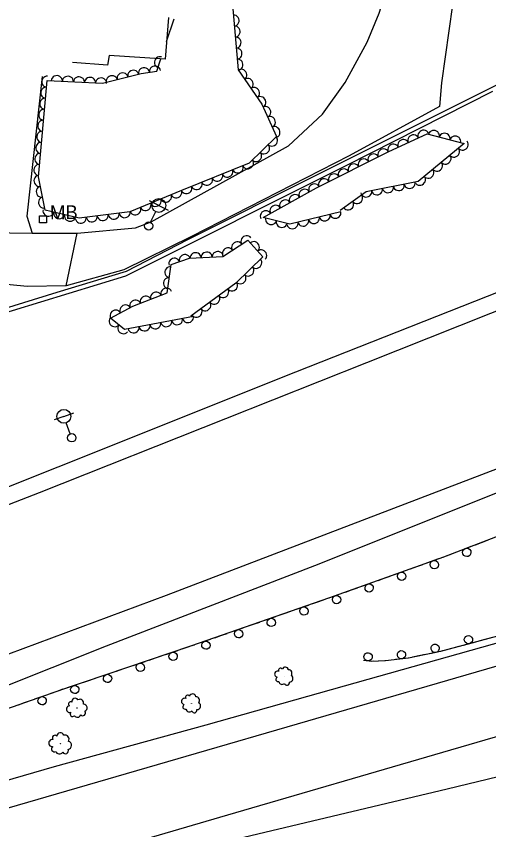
# Model space of a CAD drawing. Extents: x 1722896 to 1754269, y 648279 to 666297.
# Drawn here: x 1752120.8 to 1752291.6, y 653139.3 to 653433.1 of the extents above; entities that cross this region are included whole.
import ezdxf

# ---------------------------------------------------------------- set-up
doc = ezdxf.new("R2010")
doc.units = 0
for name, color, linetype in [('DESIGN - CENTERLINE - Proposed Text', 7, 'Continuous'), ('DESIGN - SCRATCH - User 1', 7, 'Continuous'), ('SURVEY - CENTERLINE - Preliminary Text', 7, 'Continuous'), ('SURVEY - DTM - Breaklines', 7, 'Continuous'), ('SURVEY - VEGETATION - Features with Text', 7, 'Continuous')]:
    doc.layers.add(name, color=color, linetype=linetype)

msp = doc.modelspace()

# ---------------------------------------------------------------- linework, layer by layer
at = {"layer": 'DESIGN - CENTERLINE - Proposed Text'}
msp.add_line((1752130.54, 653359.8), (1752130.54, 653359.8), dxfattribs=at)
msp.add_lwpolyline([(1752175.86, 653432.71), (1752174.69, 653417.6), (1752154.36, 653418.94), (1752153.84, 653415.45), (1752141.22, 653416.43)], dxfattribs=at)
msp.add_lwpolyline([(1752129.3, 653358.5), (1752129.29, 653361.05), (1752131.79, 653361.06), (1752131.8, 653358.51)], close=True, dxfattribs=at)
at = {"layer": 'DESIGN - SCRATCH - User 1'}
for points in [[(1751868.05, 653250.83), (1751892.56, 653258.18), (1751976.04, 653284.13), (1752111.41, 653326.04), (1752135.67, 653333.51), (1752160.71, 653341.09), (1752182.85, 653352.48), (1752229.74, 653375.92), (1752298.32, 653410.29)], [(1752292.94, 653405.96), (1752239.95, 653379.09), (1752160.33, 653339.26), (1752098.72, 653320.51), (1751954.84, 653275.98), (1751868.05, 653249.21)], [(1752963.59, 653400.71), (1752937.2, 653392.68), (1752887.42, 653378.32), (1752838.19, 653364.21), (1752784.84, 653349.09), (1752728.83, 653332.92), (1752678.65, 653318.85), (1752624.97, 653303.22), (1752585.5, 653291.96), (1752530.24, 653276.47), (1752485.97, 653263.78), (1752440.82, 653251.54), (1752389.27, 653236.21), (1752344.08, 653223.27), (1752299.72, 653210.53), (1752274.14, 653203.72), (1752262.58, 653201.31), (1752254.32, 653200.31), (1752249.35, 653200.11), (1752246.36, 653200.44)], [(1751910.33, 653114.3), (1751942.19, 653124.09), (1751981.78, 653136.16), (1752019.99, 653149.24), (1752064.78, 653164.58), (1752103.2, 653178.02), (1752138.02, 653190.21), (1752183.96, 653205.68), (1752234.2, 653223.16), (1752275.36, 653237.88), (1752309.76, 653251.09), (1752332.01, 653260.07), (1752372.36, 653275.73), (1752414.93, 653292.55), (1752451.44, 653306.81), (1752477.91, 653317.01), (1752493.93, 653321.35), (1752512.9, 653326.18)], [(1752280.98, 653240.04), (1752285.28, 653241.69)], [(1752286.77, 653242.26), (1752288.96, 653243.1)], [(1752288.96, 653243.1), (1752291.16, 653243.95)], [(1752275.1, 653237.79), (1752275.36, 653237.88), (1752277.29, 653238.62)], [(1752277.29, 653238.62), (1752279.49, 653239.46)], [(1752269.26, 653235.7), (1752273.59, 653237.25)], [(1752257.49, 653231.49), (1752261.82, 653233.04)], [(1752263.33, 653233.58), (1752265.54, 653234.37)], [(1752265.54, 653234.37), (1752267.75, 653235.16)], [(1752251.56, 653229.37), (1752253.77, 653230.16)], [(1752253.77, 653230.16), (1752255.98, 653230.95)], [(1752242, 653225.95), (1752244.21, 653226.74)], [(1752245.72, 653227.28), (1752250.05, 653228.83)], [(1752233.95, 653223.07), (1752234.2, 653223.16), (1752238.28, 653224.62)], [(1752239.79, 653225.16), (1752242, 653225.95)], [(1752228, 653221), (1752230.22, 653221.78)], [(1752230.22, 653221.78), (1752232.44, 653222.55)], [(1752218.41, 653217.67), (1752220.63, 653218.44)], [(1752222.14, 653218.97), (1752226.49, 653220.48)], [(1752210.34, 653214.86), (1752214.68, 653216.37)], [(1752216.19, 653216.9), (1752218.41, 653217.67)], [(1752198.53, 653210.75), (1752202.88, 653212.26)], [(1752204.39, 653212.79), (1752206.61, 653213.56)], [(1752206.61, 653213.56), (1752208.83, 653214.33)], [(1752192.58, 653208.68), (1752194.8, 653209.45)], [(1752194.8, 653209.45), (1752197.02, 653210.22)], [(1752182.99, 653205.35), (1752183.96, 653205.68), (1752185.22, 653206.12)], [(1752186.73, 653206.64), (1752191.07, 653208.15)], [(1752286.8, 653207.09), (1752282.36, 653205.91)], [(1752290.62, 653208.11), (1752288.35, 653207.5)], [(1752292.89, 653208.71), (1752290.62, 653208.11)], [(1752174.89, 653202.62), (1752179.25, 653204.09)], [(1752180.77, 653204.6), (1752182.99, 653205.35)], [(1752274.73, 653203.87), (1752274.14, 653203.72), (1752270.23, 653202.9)], [(1752278.54, 653204.89), (1752276.27, 653204.29)], [(1752280.81, 653205.49), (1752278.54, 653204.89)], [(1752168.92, 653200.61), (1752171.15, 653201.36)], [(1752171.15, 653201.36), (1752173.37, 653202.11)], [(1752250.06, 653200.14), (1752249.35, 653200.11), (1752246.36, 653200.44)], [(1752254, 653200.3), (1752251.66, 653200.2)], [(1752256.34, 653200.56), (1752254.32, 653200.31), (1752254, 653200.3)], [(1752262.49, 653201.3), (1752257.93, 653200.75)], [(1752266.36, 653202.1), (1752264.06, 653201.62)], [(1752268.66, 653202.58), (1752266.36, 653202.1)], [(1752157.07, 653196.62), (1752159.3, 653197.37)], [(1752159.3, 653197.37), (1752161.53, 653198.12)], [(1752163.04, 653198.64), (1752167.4, 653200.1)], [(1752151.2, 653194.65), (1752155.56, 653196.11)], [(1752139.35, 653190.66), (1752143.71, 653192.12)], [(1752145.23, 653192.63), (1752147.46, 653193.38)], [(1752147.46, 653193.38), (1752149.68, 653194.13)], [(1752133.4, 653188.59), (1752135.62, 653189.37)], [(1752135.62, 653189.37), (1752137.84, 653190.14)], [(1752123.82, 653185.24), (1752126.04, 653186.01)], [(1752127.55, 653186.54), (1752131.89, 653188.06)], [(1752121.6, 653184.46), (1752123.82, 653185.24)]]:
    msp.add_lwpolyline(points, dxfattribs=at)
for centre, start, end in [((1752283.65, 653239.45), 224.2595, 224.2497), ((1752271.91, 653235.05), 222.9388, 222.929), ((1752260.14, 653230.85), 222.9388, 222.929), ((1752248.37, 653226.64), 222.9388, 222.929), ((1752236.6, 653222.43), 222.9388, 222.929), ((1752224.79, 653218.3), 222.4465, 222.4367), ((1752212.98, 653214.19), 222.4465, 222.4367), ((1752201.18, 653210.08), 222.4465, 222.4367), ((1752284.22, 653207.95), 38.1747, 38.1649), ((1752189.37, 653205.97), 222.4465, 222.4367), ((1752272.2, 653204.85), 35.0217, 35.0119), ((1752177.53, 653201.93), 221.8755, 221.8656), ((1752247.96, 653201.77), 16.8911, 16.8813), ((1752260.05, 653202.52), 30.1724, 30.1626), ((1752165.68, 653197.94), 221.8755, 221.8656), ((1752153.83, 653193.95), 221.8755, 221.8656), ((1752141.99, 653189.96), 221.8755, 221.8656), ((1752130.19, 653185.88), 222.5434, 222.5336)]:
    msp.add_arc(centre, 1.5, start, end, dxfattribs=at)
at = {"layer": 'SURVEY - CENTERLINE - Preliminary Text'}
for points in [[(1751893.31, 653178.67), (1751947.42, 653198.23), (1752004.39, 653219.61), (1752060.77, 653240.95), (1752109.63, 653259.87), (1752162.24, 653280.91), (1752217.26, 653302.9), (1752314.07, 653341.09), (1752380.25, 653368.12), (1752452.7, 653397.99), (1752513.24, 653422.83), (1752564.07, 653443.39), (1752612.98, 653464.3), (1752667.06, 653488.23), (1752728.41, 653517.21), (1752770.99, 653539.15), (1752821.12, 653567.24), (1752863.98, 653593.53), (1752898.79, 653617.49)], [(1751894.91, 653172.31), (1751935.48, 653186.92), (1751996.11, 653209.52), (1752062.31, 653235.1), (1752129.24, 653261.14), (1752196.58, 653287.84), (1752247.57, 653308.03), (1752303.5, 653330.39), (1752394.97, 653367.21), (1752454.22, 653391.43), (1752512.57, 653415.55), (1752586.07, 653445.9), (1752637.3, 653467.68), (1752712.67, 653502.29), (1752754.81, 653523.7), (1752801.11, 653548.73), (1752846.47, 653574.79), (1752877.7, 653594.83), (1752901.04, 653610.99)], [(1752928.94, 653506.75), (1752872.15, 653488.85), (1752834.44, 653475.61), (1752788.93, 653458.52), (1752732.37, 653437.22), (1752682.69, 653417.98), (1752624.43, 653395.56), (1752556.94, 653369.85), (1752501.53, 653348.08), (1752435.37, 653322.93), (1752366.2, 653296.61), (1752304.41, 653273.37), (1752174.98, 653223.86), (1752118.01, 653202.71), (1752063.78, 653183.09), (1751990.43, 653156.82), (1751906.71, 653128.02)], [(1752930.6, 653502.46), (1752896.98, 653491.91), (1752836.3, 653471.58), (1752778.8, 653450.12), (1752728.95, 653430.95), (1752673.5, 653409.62), (1752624.99, 653391), (1752578.51, 653373.33), (1752530.43, 653354.47), (1752482.55, 653336.42), (1752435.63, 653317.31), (1752396.85, 653301.77), (1752341.76, 653280.2), (1752297.03, 653261.93), (1752228.65, 653234.65), (1752153.32, 653205.63), (1752113.91, 653189.96), (1752062.82, 653171.67), (1752001.96, 653149.69), (1751943.75, 653129.98), (1751908.86, 653118.33)], [(1752138.84, 653335.78), (1752142.9, 653354.75), (1752163.91, 653356.76), (1752169.65, 653358.85), (1752219.16, 653386.39), (1752231.47, 653397.8), (1752239.72, 653409.16), (1752247.59, 653423.79), (1752251.96, 653434.25), (1752260.13, 653460.54)], [(1752280.49, 653460.07), (1752278.47, 653437.21), (1752274.47, 653409.11), (1752273.76, 653400.52), (1752241.18, 653382.77), (1752184.16, 653353.6), (1752159.72, 653341.55)], [(1752130.21, 653411.39), (1752124.65, 653360.89), (1752126.56, 653354.84)], [(1752086.87, 653148.26), (1752134.62, 653162.15), (1752189.43, 653177.2), (1752239.44, 653191.26), (1752301.45, 653208.73), (1752374, 653229.48), (1752433.18, 653245.93), (1752517.45, 653269.61), (1752604.56, 653294.72), (1752686.43, 653318.08), (1752764.25, 653340.4), (1752836.74, 653361.21), (1752895.82, 653378.06), (1752964.46, 653398.17)], [(1751916.44, 653087.78), (1751974.3, 653105.08), (1752056.7, 653129.61), (1752117.58, 653147.05), (1752290.84, 653197.46), (1752413.18, 653232.76), (1752495.06, 653256.52), (1752578.83, 653280.9), (1752712.05, 653318.66), (1752812.51, 653347.58), (1752966.08, 653392.03)], [(1752011.21, 653368.86), (1752035.53, 653366.61), (1752060.84, 653362.66), (1752081.52, 653360.03), (1752107.23, 653356.56), (1752118.52, 653354.86), (1752126.56, 653354.84), (1752142.9, 653354.75)], [(1752138.84, 653335.78), (1752124.77, 653335.51), (1752089.15, 653339.06), (1752050.47, 653343.57), (1752003.99, 653348.4), (1751965.69, 653353.35)], [(1752159.72, 653341.55), (1752138.84, 653335.78)], [(1752321.64, 653180.85), (1752274.91, 653167.24), (1752197.23, 653144.54), (1752015.53, 653091.52), (1752108.07, 653113.79), (1752196, 653134.97), (1752276.52, 653154.1), (1752379.68, 653179.06)]]:
    msp.add_lwpolyline(points, dxfattribs=at)
at = {"layer": 'SURVEY - DTM - Breaklines'}
for p, q in [((1752172.34, 653364.8), (1752168.98, 653366.46)), ((1752172.34, 653364.8), (1752175.7, 653363.14)), ((1752169.35, 653358.75), (1752171.23, 653362.56)), ((1752138.06, 653288.62), (1752134.54, 653287.33)), ((1752138.06, 653288.62), (1752141.59, 653289.91)), ((1752140.38, 653282.28), (1752138.92, 653286.27))]:
    msp.add_line(p, q, dxfattribs=at)
for centre, radius in [((1752172.34, 653364.8), 2.5), ((1752168.68, 653357.4), 1.5), ((1752138.06, 653288.62), 2.5), ((1752140.89, 653280.87), 1.5)]:
    msp.add_circle(centre, radius, dxfattribs=at)
at = {"layer": 'SURVEY - VEGETATION - Features with Text'}
for points in [[(1752198.6, 653441.52), (1752201.05, 653413.79), (1752209.63, 653401.42), (1752214.94, 653389.73), (1752204.96, 653380.09), (1752180.59, 653370.23), (1752161.86, 653362.47), (1752143.53, 653360.2), (1752131.33, 653363.08), (1752128.84, 653375.09), (1752132, 653409.99), (1752151.99, 653408.93), (1752165.98, 653412.48), (1752171.59, 653413.34), (1752173.07, 653417.71)], [(1752175.18, 653423.99), (1752177.96, 653432.2)], [(1752238.13, 653362.55), (1752219.73, 653358.02), (1752210.05, 653360.49), (1752229.37, 653371.15), (1752255.53, 653384.34), (1752269.31, 653390.68), (1752282.71, 653387.13), (1752266.07, 653373.44), (1752247.28, 653369.72), (1752237.83, 653362.92)], [(1752184.88, 653324.73), (1752159.95, 653319.99), (1752154.87, 653324.13), (1752163, 653328.4), (1752175.42, 653333.18), (1752176.8, 653343.42), (1752183.4, 653345.74), (1752195.45, 653346.37), (1752204.49, 653352.29), (1752209.96, 653346.27), (1752200.16, 653336.77), (1752183.93, 653324.75)]]:
    msp.add_lwpolyline(points, dxfattribs=at)
for centre, radius in [((1752217.66, 653194.79), 0.0384), ((1752142.79, 653183.29), 0.0416), ((1752184.17, 653184.94), 0.04), ((1752136.85, 653170.38), 0.0461)]:
    msp.add_circle(centre, radius, dxfattribs=at)
for centre, radius, start, end in [((1752216.34, 653196.88), 0.756, 29.6278, 208.3734), ((1752218.06, 653196.95), 1.1, 7.5116, 164.3006), ((1752215.29, 653195.49), 1.1, 69.6485, 263.0682), ((1752215.48, 653193.63), 0.836, 112.2672, 289.5863), ((1752219.24, 653195.85), 1.25, 316.5644, 94.0886), ((1752219.59, 653193.87), 1.25, 267.4602, 63.2987), ((1752216.93, 653192.99), 1.18, 187.5542, 314.3999), ((1752218.64, 653192.43), 0.919, 197.7131, 12.7134), ((1752142.14, 653185.58), 1.19, 33.6216, 190.4105), ((1752143.82, 653185.07), 1.36, 342.6743, 120.1985), ((1752181.69, 653185.65), 1.14, 70.1069, 263.5266), ((1752182.77, 653187.11), 0.787, 30.0862, 208.8318), ((1752184.56, 653187.2), 1.15, 7.97, 164.759), ((1752185.8, 653186.06), 1.31, 317.0228, 94.547), ((1752140.15, 653182.84), 1.19, 95.7584, 289.1781), ((1752140.51, 653184.69), 0.818, 55.7377, 234.4834), ((1752145.1, 653183.31), 1.35, 293.5701, 89.4086), ((1752181.9, 653183.71), 0.87, 112.7256, 290.0447), ((1752183.42, 653183.07), 1.23, 188.0126, 314.8583), ((1752185.2, 653182.49), 0.957, 198.1715, 13.1718), ((1752186.18, 653184.01), 1.3, 267.9186, 63.7571), ((1752141.22, 653181.11), 0.905, 138.3771, 315.6962), ((1752142.94, 653181.19), 1.28, 213.6641, 340.5098), ((1752144.87, 653181.45), 0.995, 223.823, 38.8233), ((1752136.78, 653173.01), 1.32, 19.3737, 176.1626), ((1752133.9, 653170.61), 1.32, 81.5105, 274.9302), ((1752134.79, 653172.5), 0.906, 41.4898, 220.2354), ((1752138.44, 653172.01), 1.5, 328.4264, 105.9506), ((1752139.34, 653169.77), 1.49, 279.3222, 75.1607), ((1752134.58, 653168.47), 1, 124.1292, 301.4483), ((1752138.58, 653167.84), 1.1, 209.5751, 24.5754), ((1752136.44, 653168.09), 1.42, 199.4162, 326.2619)]:
    msp.add_arc(centre, radius, start, end, dxfattribs=at)
for centre, major_axis in [((1752199.48, 653431.56), (0.18, -1.99)), ((1752199.84, 653427.58), (0.18, -1.99)), ((1752200.19, 653423.59), (0.18, -1.99)), ((1752200.54, 653419.61), (0.18, -1.99)), ((1752172.67, 653416.55), (0.64, 1.89)), ((1752200.89, 653415.62), (0.18, -1.99)), ((1752170.98, 653413.25), (1.98, 0.3)), ((1752155.38, 653409.79), (1.94, 0.49)), ((1752159.25, 653410.77), (1.94, 0.49)), ((1752163.13, 653411.76), (1.94, 0.49)), ((1752167.03, 653412.64), (1.98, 0.3)), ((1752202.28, 653412.02), (1.14, -1.64)), ((1752131.95, 653409.51), (0.18, 1.99)), ((1752135.51, 653409.8), (2, -0.11)), ((1752139.5, 653409.59), (2, -0.11)), ((1752143.5, 653409.38), (2, -0.11)), ((1752147.49, 653409.17), (2, -0.11)), ((1752151.49, 653408.96), (2, -0.11)), ((1752204.56, 653408.73), (1.14, -1.64)), ((1752131.59, 653405.52), (0.18, 1.99)), ((1752206.84, 653405.44), (1.14, -1.64)), ((1752131.23, 653401.54), (0.18, 1.99)), ((1752209.12, 653402.16), (1.14, -1.64)), ((1752210.92, 653398.59), (0.83, -1.82)), ((1752130.87, 653397.55), (0.18, 1.99)), ((1752212.57, 653394.95), (0.83, -1.82)), ((1752130.51, 653393.57), (0.18, 1.99)), ((1752130.15, 653389.59), (0.18, 1.99)), ((1752214.23, 653391.31), (0.83, -1.82)), ((1752267.97, 653390.07), (1.82, 0.84)), ((1752271.75, 653390.04), (1.93, -0.51)), ((1752213.31, 653388.16), (-1.44, -1.39)), ((1752260.7, 653386.72), (1.82, 0.84)), ((1752264.34, 653388.39), (1.82, 0.84)), ((1752275.62, 653389.01), (1.93, -0.51)), ((1752279.48, 653387.99), (1.93, -0.51)), ((1752129.79, 653385.6), (0.18, 1.99)), ((1752210.44, 653385.38), (-1.44, -1.39)), ((1752253.47, 653383.3), (1.79, 0.9)), ((1752257.07, 653385.05), (1.82, 0.84)), ((1752279.1, 653384.17), (-1.54, -1.27)), ((1752282.19, 653386.71), (-1.54, -1.27)), ((1752129.43, 653381.62), (0.18, 1.99)), ((1752207.56, 653382.6), (-1.44, -1.39)), ((1752249.9, 653381.5), (1.79, 0.9)), ((1752276.01, 653381.63), (-1.54, -1.27)), ((1752129.07, 653377.64), (0.18, 1.99)), ((1752204.6, 653379.95), (-1.85, -0.75)), ((1752242.76, 653377.9), (1.79, 0.9)), ((1752246.33, 653379.7), (1.79, 0.9)), ((1752272.92, 653379.09), (-1.54, -1.27)), ((1752197.18, 653376.95), (-1.85, -0.75)), ((1752200.89, 653378.45), (-1.85, -0.75)), ((1752239.18, 653376.1), (1.79, 0.9)), ((1752269.83, 653376.54), (-1.54, -1.27)), ((1752129.13, 653373.68), (-0.41, 1.96)), ((1752189.77, 653373.95), (-1.85, -0.75)), ((1752193.48, 653375.45), (-1.85, -0.75)), ((1752232.04, 653372.5), (1.79, 0.9)), ((1752235.61, 653374.3), (1.79, 0.9)), ((1752266.75, 653374), (-1.54, -1.27)), ((1752129.95, 653369.76), (-0.41, 1.96)), ((1752182.35, 653370.95), (-1.85, -0.75)), ((1752186.06, 653372.45), (-1.85, -0.75)), ((1752224.98, 653368.73), (1.75, 0.97)), ((1752228.49, 653370.66), (1.75, 0.97)), ((1752251.23, 653370.5), (-1.96, -0.39)), ((1752255.16, 653371.28), (-1.96, -0.39)), ((1752259.08, 653372.06), (-1.96, -0.39)), ((1752263.01, 653372.84), (-1.96, -0.39)), ((1752130.76, 653365.84), (-0.41, 1.96)), ((1752174.95, 653367.9), (-1.85, -0.77)), ((1752178.65, 653369.43), (-1.85, -0.77)), ((1752221.48, 653366.8), (1.75, 0.97)), ((1752244.06, 653367.4), (-1.62, -1.17)), ((1752247.31, 653369.73), (-1.96, -0.39)), ((1752167.56, 653364.84), (-1.85, -0.77)), ((1752171.26, 653366.37), (-1.85, -0.77)), ((1752214.48, 653362.94), (1.75, 0.97)), ((1752217.98, 653364.87), (1.75, 0.97)), ((1752240.81, 653365.07), (-1.62, -1.17)), ((1752132.48, 653362.81), (-1.95, 0.46)), ((1752136.37, 653361.89), (-1.95, 0.46)), ((1752156.08, 653361.76), (-1.98, -0.25)), ((1752160.05, 653362.25), (-1.98, -0.25)), ((1752163.87, 653363.3), (-1.85, -0.77)), ((1752210.97, 653361), (1.75, 0.97)), ((1752236.19, 653362.07), (-1.94, -0.48)), ((1752140.26, 653360.98), (-1.95, 0.46)), ((1752144.17, 653360.28), (-1.98, -0.25)), ((1752148.14, 653360.77), (-1.98, -0.25)), ((1752152.11, 653361.27), (-1.98, -0.25)), ((1752212.9, 653359.76), (-1.94, 0.5)), ((1752216.78, 653358.77), (-1.94, 0.5)), ((1752224.54, 653359.2), (-1.94, -0.48)), ((1752228.42, 653360.16), (-1.94, -0.48)), ((1752232.31, 653361.11), (-1.94, -0.48)), ((1752220.66, 653358.24), (-1.94, -0.48)), ((1752203.97, 653351.96), (1.67, 1.1)), ((1752200.63, 653349.76), (1.67, 1.1)), ((1752206.76, 653349.79), (1.34, -1.48)), ((1752181.75, 653345.16), (1.89, 0.66)), ((1752185.65, 653345.86), (2, 0.1)), ((1752189.65, 653346.07), (2, 0.1)), ((1752193.64, 653346.28), (2, 0.1)), ((1752197.28, 653347.57), (1.67, 1.1)), ((1752209.45, 653346.83), (1.34, -1.48)), ((1752177.98, 653343.84), (1.89, 0.66)), ((1752207.63, 653344.01), (-1.44, -1.39)), ((1752176.43, 653340.7), (0.27, 1.98)), ((1752204.76, 653341.23), (-1.44, -1.39)), ((1752175.9, 653336.73), (0.27, 1.98)), ((1752201.89, 653338.45), (-1.44, -1.39)), ((1752198.88, 653335.82), (-1.61, -1.19)), ((1752171.3, 653331.59), (1.87, 0.72)), ((1752175.03, 653333.03), (1.87, 0.72)), ((1752195.66, 653333.44), (-1.61, -1.19)), ((1752163.83, 653328.72), (1.87, 0.72)), ((1752167.57, 653330.15), (1.87, 0.72)), ((1752189.23, 653328.68), (-1.61, -1.19)), ((1752192.45, 653331.06), (-1.61, -1.19)), ((1752156.71, 653325.09), (1.77, 0.93)), ((1752160.25, 653326.95), (1.77, 0.93)), ((1752186.02, 653326.3), (-1.61, -1.19)), ((1752156.36, 653322.91), (-1.55, 1.26)), ((1752178.98, 653323.61), (-1.96, -0.37)), ((1752182.91, 653324.36), (-1.96, -0.37)), ((1752159.46, 653320.39), (-1.55, 1.26)), ((1752163.26, 653320.63), (-1.96, -0.37)), ((1752167.19, 653321.37), (-1.96, -0.37)), ((1752171.12, 653322.12), (-1.96, -0.37)), ((1752175.05, 653322.87), (-1.96, -0.37))]:
    msp.add_ellipse(centre, major_axis=major_axis, ratio=0.940188, start_param=0, end_param=3.141593, dxfattribs=at)

# ---------------------------------------------------------------- texts
at = {"layer": 'DESIGN - CENTERLINE - Proposed Text'}
msp.add_text('MB', height=5, rotation=0.2652, dxfattribs=at).set_placement((1752133.04, 653359.82))

doc.saveas('drawing.dxf')
